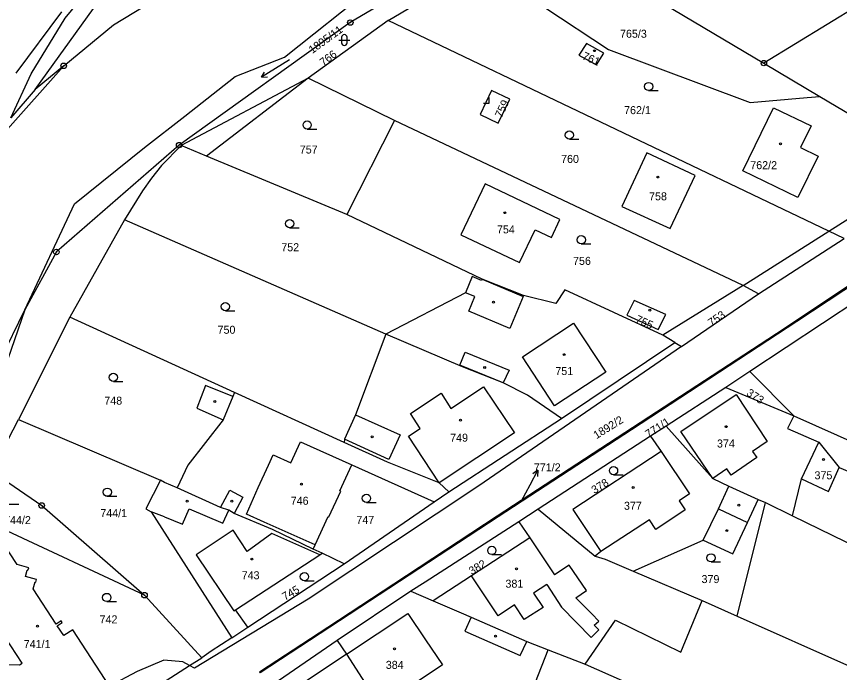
# Model space of a CAD drawing. Extents: x -587171 to -555306, y -1167727 to -1074732.
# Drawn here: x -560833.4 to -560683.2, y -1078329.1 to -1078209.4 of the extents above; entities that cross this region are included whole.
import ezdxf

# ---------------------------------------------------------------- set-up
doc = ezdxf.new("R2010")
doc.units = 0
for name, color, linetype in [('Hranice parcel', 7, 'Continuous'), ('Parcelní čísla', 7, 'Continuous'), ('Pop  PČ popisy', 7, 'Continuous'), ('Vnitřní kresba', 7, 'Continuous'), ('Značky bodu BP', 7, 'Continuous'), ('Značky budov', 7, 'Continuous'), ('Značky kultur', 7, 'Continuous')]:
    doc.layers.add(name, color=color, linetype=linetype)

msp = doc.modelspace()

# ---------------------------------------------------------------- linework, layer by layer
at = {"layer": 'Hranice parcel'}
for p, q in [((-560737.18, -1078194.01), (-560697.03, -1078217.88)), ((-560765.59, -1078210.1), (-560748.61, -1078200)), ((-560676.37, -1078205.25), (-560697.03, -1078217.88)), ((-560833.44, -1078219.73), (-560825.11, -1078208.53)), ((-560765.59, -1078210.1), (-560780.18, -1078220.63)), ((-560824.76, -1078218.37), (-560835.48, -1078230.5)), ((-560697.03, -1078217.88), (-560686.84, -1078223.94)), ((-560780.18, -1078220.63), (-560803.36, -1078232.93)), ((-560764.45, -1078228.33), (-560780.18, -1078220.63)), ((-560764.45, -1078228.33), (-560773.12, -1078245.48)), ((-560700.8, -1078258.44), (-560764.45, -1078228.33)), ((-560748.43, -1078257.29), (-560773.12, -1078245.48)), ((-560813.66, -1078246.47), (-560823.65, -1078264.22)), ((-560766.01, -1078267.35), (-560813.66, -1078246.47)), ((-560698.04, -1078259.98), (-560682.38, -1078249.9)), ((-560669.63, -1078254.36), (-560699.58, -1078274.12)), ((-560700.8, -1078258.44), (-560715.44, -1078267.51)), ((-560698.04, -1078259.98), (-560700.8, -1078258.44)), ((-560831.84, -1078262.87), (-560846.3, -1078304.51)), ((-560823.65, -1078264.22), (-560833.04, -1078282.89)), ((-560793.59, -1078277.95), (-560823.65, -1078264.22)), ((-560713.29, -1078268.84), (-560715.44, -1078267.51)), ((-560733.98, -1078282.71), (-560713.29, -1078268.84)), ((-560699.58, -1078274.12), (-560704, -1078277.04)), ((-560699.58, -1078274.12), (-560691.6, -1078282.24)), ((-560704, -1078277.04), (-560714.87, -1078284.1)), ((-560704, -1078277.04), (-560691.6, -1078282.24)), ((-560773.6, -1078287.08), (-560793.59, -1078277.95)), ((-560837.93, -1078292.34), (-560833.04, -1078282.89)), ((-560833.04, -1078282.89), (-560807.13, -1078293.99)), ((-560754.53, -1078296.08), (-560733.98, -1078282.71)), ((-560691.6, -1078282.24), (-560676.82, -1078288.83)), ((-560714.87, -1078284.1), (-560717.71, -1078285.95)), ((-560717.71, -1078285.95), (-560738.23, -1078299.29)), ((-560691.79, -1078300.48), (-560690.16, -1078293.74)), ((-560806.35, -1078294.39), (-560807.13, -1078293.99)), ((-560804.05, -1078295.38), (-560806.35, -1078294.39)), ((-560757.16, -1078297.9), (-560754.53, -1078296.08)), ((-560773.59, -1078309.25), (-560757.16, -1078297.9)), ((-560701.89, -1078318.79), (-560696.74, -1078298.07)), ((-560698.1, -1078297.51), (-560696.74, -1078298.07)), ((-560696.74, -1078298.07), (-560691.79, -1078300.48)), ((-560808.78, -1078299.74), (-560794.09, -1078322.73)), ((-560738.23, -1078299.29), (-560741.73, -1078301.55)), ((-560738.23, -1078299.29), (-560727.83, -1078307.82)), ((-560810.03, -1078314.95), (-560841.92, -1078300.06)), ((-560691.79, -1078300.48), (-560639.44, -1078326)), ((-560777.61, -1078307.32), (-560779.25, -1078306.53)), ((-560773.59, -1078309.25), (-560777.61, -1078307.32)), ((-560791.16, -1078320.8), (-560773.59, -1078309.25)), ((-560720.91, -1078310.56), (-560708.29, -1078315.94)), ((-560799.59, -1078326.36), (-560810.03, -1078314.95)), ((-560761.42, -1078314.22), (-560774.86, -1078323.2)), ((-560761.42, -1078314.22), (-560757.37, -1078315.96)), ((-560708.29, -1078315.94), (-560701.89, -1078318.79)), ((-560794.09, -1078322.73), (-560791.16, -1078320.8)), ((-560774.86, -1078323.2), (-560794.04, -1078336.37)), ((-560736.4, -1078324.91), (-560729.63, -1078327.55)), ((-560801.81, -1078327.78), (-560799.59, -1078326.36)), ((-560844.37, -1078355.05), (-560801.81, -1078327.78)), ((-560729.63, -1078327.55), (-560698.67, -1078341.16))]:
    msp.add_line(p, q, dxfattribs=at)
for points in [[(-560834.42, -1078227.84), (-560830.7, -1078219.85), (-560824.47, -1078209.68), (-560819.33, -1078203.35), (-560809.94, -1078193.6), (-560804.29, -1078188.6), (-560789.34, -1078179.17), (-560768.83, -1078168.1), (-560745.41, -1078157.8)], [(-560824.76, -1078218.37), (-560815.71, -1078210.9), (-560790.01, -1078195.29), (-560765.23, -1078178.99), (-560742.73, -1078163.36)], [(-560831.84, -1078262.87), (-560822.8, -1078243.58), (-560810.05, -1078233.3), (-560802.68, -1078227.53), (-560793.47, -1078220.32), (-560784.47, -1078216.8), (-560768.73, -1078204.19), (-560712.55, -1078173.22)], [(-560712.55, -1078173.22), (-560728.85, -1078184.73), (-560772.48, -1078210.48), (-560803.71, -1078232.84), (-560826.1, -1078252.34), (-560831.84, -1078262.87)], [(-560748.61, -1078200), (-560725.37, -1078215.41), (-560699.54, -1078225.04), (-560689.15, -1078224.14), (-560686.84, -1078223.94)], [(-560682.38, -1078249.9), (-560685.21, -1078248.55), (-560765.59, -1078210.1)], [(-560614.19, -1078213.01), (-560624.44, -1078220.41), (-560633.62, -1078226.53), (-560693.33, -1078266.36), (-560745.67, -1078300.51), (-560764.56, -1078312.94), (-560776.56, -1078320.84), (-560789.02, -1078328.98), (-560788.94, -1078329.13)], [(-560614.19, -1078213.01), (-560618.74, -1078216.59), (-560643.65, -1078233.58), (-560665.15, -1078247.94), (-560691.05, -1078265.01), (-560721.21, -1078284.77), (-560745.49, -1078300.66), (-560767.21, -1078314.92), (-560788.94, -1078329.13)], [(-560726.25, -1078216.09), (-560729.4, -1078214.3), (-560730.8, -1078216.44), (-560727.58, -1078218.22), (-560726.25, -1078216.09)], [(-560824.76, -1078218.37), (-560829.97, -1078222.67), (-560834.42, -1078227.84)], [(-560748.82, -1078227.25), (-560745.51, -1078228.84), (-560743.41, -1078224.48), (-560746.71, -1078222.89), (-560748.82, -1078227.25)], [(-560686.84, -1078223.94), (-560668.95, -1078234.57), (-560666.81, -1078236.87)], [(-560700.85, -1078237.54), (-560695.26, -1078226.01), (-560688.41, -1078229.32), (-560690.33, -1078233.27), (-560687.15, -1078234.83), (-560690.84, -1078242.4), (-560700.85, -1078237.54)], [(-560803.36, -1078232.93), (-560806.92, -1078236.57), (-560808.73, -1078238.86), (-560810.37, -1078241.2), (-560813.66, -1078246.47)], [(-560773.12, -1078245.48), (-560798.74, -1078234.84), (-560803.36, -1078232.93)], [(-560709.57, -1078238.4), (-560718.37, -1078234.25), (-560722.96, -1078244.05), (-560714.11, -1078248.03), (-560709.57, -1078238.4)], [(-560735.78, -1078249.67), (-560734.24, -1078246.4), (-560747.89, -1078239.92), (-560752.29, -1078249.19), (-560741.61, -1078254.24), (-560738.78, -1078248.3), (-560735.78, -1078249.67)], [(-560748.43, -1078257.29), (-560748.52, -1078257.51), (-560750.23, -1078256.8), (-560751.47, -1078259.77), (-560766.01, -1078267.35)], [(-560715.44, -1078267.51), (-560733.34, -1078259.24), (-560735.01, -1078261.72), (-560740.91, -1078260.3), (-560748.43, -1078257.29)], [(-560713.29, -1078268.84), (-560712.06, -1078269.61), (-560698.04, -1078259.98)], [(-560722.02, -1078263.89), (-560716.32, -1078266.5), (-560714.95, -1078263.77), (-560720.71, -1078261.16), (-560722.02, -1078263.89)], [(-560847.44, -1078305.46), (-560842.64, -1078292.16), (-560836.31, -1078272.04), (-560831.84, -1078262.87)], [(-560766.01, -1078267.35), (-560771.53, -1078282.03), (-560773.57, -1078286.51), (-560773.6, -1078287.08)], [(-560733.98, -1078282.71), (-560740.17, -1078278.47), (-560744.62, -1078276.21), (-560752.03, -1078273.28), (-560766.01, -1078267.35)], [(-560793.59, -1078277.95), (-560793.91, -1078278.73), (-560798.88, -1078276.7), (-560800.49, -1078280.82), (-560795.65, -1078282.97), (-560802.11, -1078291.22), (-560804.05, -1078295.38)], [(-560714.87, -1078284.1), (-560706.36, -1078293.67), (-560703.45, -1078295.06), (-560698.1, -1078297.51)], [(-560717.71, -1078285.95), (-560715.75, -1078288.76), (-560731.87, -1078299.31), (-560726.78, -1078307), (-560727.83, -1078307.82)], [(-560754.53, -1078296.08), (-560756.28, -1078294.45), (-560765.68, -1078290.67), (-560773.6, -1078287.08)], [(-560690.16, -1078293.74), (-560687, -1078287.02), (-560683.29, -1078291.65)], [(-560683.29, -1078291.65), (-560678.8, -1078293.56), (-560676.82, -1078288.83)], [(-560837.93, -1078292.34), (-560828.78, -1078298.59), (-560810.03, -1078314.95)], [(-560779.25, -1078306.53), (-560778.9, -1078305.78), (-560776.52, -1078300.59), (-560776.38, -1078300.66), (-560774.24, -1078295.98), (-560774.38, -1078295.92), (-560772.19, -1078291.17), (-560757.16, -1078297.9)], [(-560690.16, -1078293.74), (-560685.25, -1078296.06), (-560683.29, -1078291.65)], [(-560807.13, -1078293.99), (-560809.77, -1078299.21), (-560808.78, -1078299.74)], [(-560779.25, -1078306.53), (-560786.68, -1078302.97), (-560793.68, -1078300.05), (-560794.65, -1078299.47), (-560796.17, -1078298.93), (-560804.05, -1078295.38)], [(-560720.91, -1078310.56), (-560708.13, -1078304.94), (-560702.7, -1078307.44), (-560700.04, -1078301.7), (-560698.1, -1078297.51)], [(-560811.37, -1078328.88), (-560816.43, -1078331.54), (-560823.11, -1078321.25), (-560824.77, -1078322.33), (-560825.94, -1078320.54), (-560825.02, -1078319.94), (-560825.21, -1078319.65), (-560826.12, -1078320.26), (-560830.32, -1078313.81), (-560829.97, -1078312.53), (-560829.83, -1078312.57), (-560829.7, -1078312.12), (-560831.73, -1078311.54), (-560831.41, -1078310.38), (-560831.28, -1078310.42), (-560831.15, -1078309.95), (-560833.27, -1078309.36), (-560836.18, -1078304.91), (-560838.58, -1078304.42), (-560841.92, -1078300.06)], [(-560741.73, -1078301.55), (-560758.82, -1078312.57), (-560761.42, -1078314.22)], [(-560741.73, -1078301.55), (-560739.74, -1078304.52), (-560750.4, -1078311.44), (-560757.37, -1078315.96)], [(-560791.16, -1078320.8), (-560793.42, -1078317.6), (-560778.06, -1078307.61), (-560777.61, -1078307.32)], [(-560727.83, -1078307.82), (-560725.97, -1078308.4), (-560720.91, -1078310.56)], [(-560757.37, -1078315.96), (-560752.25, -1078318.16), (-560750.42, -1078318.95), (-560740.3, -1078323.39), (-560736.4, -1078324.91)], [(-560729.63, -1078327.55), (-560724.08, -1078319.53), (-560712.16, -1078325.37), (-560708.29, -1078315.94)], [(-560701.89, -1078318.79), (-560681.43, -1078327.92), (-560659.37, -1078338.27), (-560653.21, -1078341.45)], [(-560794.09, -1078322.73), (-560797.85, -1078325.2), (-560799.59, -1078326.36)], [(-560774.86, -1078323.2), (-560773.17, -1078325.7), (-560767.05, -1078335.24), (-560763.79, -1078337.73)], [(-560756.98, -1078337.71), (-560748.72, -1078331.18), (-560741, -1078336.75), (-560736.4, -1078324.91)], [(-560801.81, -1078327.78), (-560803.03, -1078327.13), (-560806.51, -1078326.82), (-560811.37, -1078328.88)]]:
    msp.add_lwpolyline(points, dxfattribs=at)
at = {"layer": 'Pop  PČ popisy'}
for p, q in [((-560739.7, -1078294.81), (-560738.29, -1078292.16)), ((-560738.29, -1078292.16), (-560739.2, -1078292.81)), ((-560738.29, -1078292.16), (-560738.32, -1078293.28)), ((-560741.26, -1078297.73), (-560739.7, -1078294.81))]:
    msp.add_line(p, q, dxfattribs=at)
at = {"layer": 'Vnitřní kresba'}
for p, q in [((-560829.97, -1078222.67), (-560819.32, -1078207.94)), ((-560780.18, -1078220.63), (-560798.74, -1078234.84)), ((-560685.21, -1078248.55), (-560666.81, -1078236.87)), ((-560700.8, -1078258.44), (-560685.21, -1078248.55)), ((-560748.43, -1078257.29), (-560740.93, -1078260.48)), ((-560749.76, -1078260.48), (-560751.47, -1078259.77)), ((-560750.85, -1078263.12), (-560749.76, -1078260.48)), ((-560740.93, -1078260.48), (-560743.36, -1078266.27)), ((-560743.36, -1078266.27), (-560750.85, -1078263.12)), ((-560741.08, -1078271.49), (-560731.76, -1078265.32)), ((-560731.76, -1078265.32), (-560725.87, -1078274.29)), ((-560712.06, -1078269.61), (-560749.05, -1078295.03)), ((-560752.49, -1078272.99), (-560751.53, -1078270.64)), ((-560751.53, -1078270.64), (-560743.49, -1078273.89)), ((-560735.23, -1078280.43), (-560741.08, -1078271.49)), ((-560744.62, -1078276.21), (-560752.49, -1078272.99)), ((-560743.49, -1078273.89), (-560744.62, -1078276.21)), ((-560725.87, -1078274.29), (-560735.23, -1078280.43)), ((-560754.15, -1078280.87), (-560748.2, -1078276.95)), ((-560748.2, -1078276.95), (-560742.56, -1078285.31)), ((-560793.91, -1078278.73), (-560795.65, -1078282.97)), ((-560761.5, -1078281.81), (-560755.92, -1078278.07)), ((-560755.92, -1078278.07), (-560754.15, -1078280.87)), ((-560712.18, -1078285.11), (-560702.1, -1078278.35)), ((-560702.1, -1078278.35), (-560696.43, -1078286.94)), ((-560759.75, -1078284.56), (-560761.5, -1078281.81)), ((-560771.53, -1078282.03), (-560763.37, -1078285.71)), ((-560691.6, -1078282.24), (-560692.72, -1078284.52)), ((-560761.85, -1078285.95), (-560759.75, -1078284.56)), ((-560692.72, -1078284.52), (-560687, -1078287.02)), ((-560763.37, -1078285.71), (-560765.47, -1078290.19)), ((-560756.28, -1078294.45), (-560761.85, -1078285.95)), ((-560742.56, -1078285.31), (-560756.28, -1078294.45)), ((-560706.36, -1078293.67), (-560712.18, -1078285.11)), ((-560783.32, -1078290.83), (-560781.59, -1078286.98)), ((-560781.59, -1078286.98), (-560772.19, -1078291.17)), ((-560765.47, -1078290.19), (-560773.57, -1078286.51)), ((-560696.43, -1078286.94), (-560699.1, -1078288.75)), ((-560787.38, -1078291.21), (-560786.55, -1078289.37)), ((-560786.55, -1078289.37), (-560783.32, -1078290.83)), ((-560715.75, -1078288.76), (-560710.61, -1078296.49)), ((-560699.1, -1078288.75), (-560698.32, -1078289.86)), ((-560698.32, -1078289.86), (-560703.02, -1078293.07)), ((-560789.28, -1078295.32), (-560787.38, -1078291.21)), ((-560703.79, -1078291.92), (-560706.36, -1078293.67)), ((-560703.02, -1078293.07), (-560703.79, -1078291.92)), ((-560791.41, -1078300.19), (-560789.28, -1078295.32)), ((-560749.05, -1078295.03), (-560780.16, -1078315.69)), ((-560705.34, -1078299.19), (-560703.45, -1078295.06)), ((-560796.17, -1078298.93), (-560794.46, -1078295.77)), ((-560794.46, -1078295.77), (-560792.06, -1078297.09)), ((-560710.61, -1078296.49), (-560712.5, -1078297.73)), ((-560792.06, -1078297.09), (-560793.68, -1078300.05)), ((-560712.5, -1078297.73), (-560711.39, -1078299.4)), ((-560806.37, -1078300.64), (-560808.78, -1078299.74)), ((-560803.08, -1078302.02), (-560801.9, -1078299.2)), ((-560801.9, -1078299.2), (-560795.76, -1078301.83)), ((-560795.76, -1078301.83), (-560794.65, -1078299.47)), ((-560711.39, -1078299.4), (-560716.77, -1078302.95)), ((-560708.13, -1078304.94), (-560705.34, -1078299.19)), ((-560705.34, -1078299.19), (-560700.04, -1078301.7)), ((-560806.37, -1078300.64), (-560803.08, -1078302.02)), ((-560788.21, -1078301.65), (-560791.41, -1078300.19)), ((-560717.89, -1078301.22), (-560726.78, -1078307)), ((-560716.77, -1078302.95), (-560717.89, -1078301.22)), ((-560778.9, -1078305.78), (-560788.21, -1078301.65)), ((-560793.83, -1078303.11), (-560800.63, -1078307.59)), ((-560791.27, -1078306.99), (-560793.83, -1078303.11)), ((-560786.79, -1078303.71), (-560791.27, -1078306.99)), ((-560778.06, -1078307.61), (-560786.79, -1078303.71)), ((-560739.74, -1078304.52), (-560735.24, -1078311.23)), ((-560800.63, -1078307.59), (-560793.75, -1078317.82)), ((-560732.58, -1078309.46), (-560735.24, -1078311.23)), ((-560729.4, -1078314.13), (-560732.58, -1078309.46)), ((-560745.49, -1078318.73), (-560750.4, -1078311.44)), ((-560736.66, -1078312.99), (-560739.09, -1078314.57)), ((-560736.66, -1078312.99), (-560733.95, -1078317.16)), ((-560739.09, -1078314.57), (-560737.29, -1078317.21)), ((-560731.32, -1078315.41), (-560729.4, -1078314.13)), ((-560780.16, -1078315.69), (-560800.93, -1078328.25)), ((-560728.43, -1078318.37), (-560731.32, -1078315.41)), ((-560793.75, -1078317.82), (-560793.42, -1078317.6)), ((-560742.56, -1078316.74), (-560745.49, -1078318.73)), ((-560740.74, -1078319.42), (-560742.56, -1078316.74)), ((-560737.29, -1078317.21), (-560740.74, -1078319.42)), ((-560733.95, -1078317.16), (-560728.54, -1078322.68)), ((-560773.17, -1078325.7), (-560762, -1078318.28)), ((-560762, -1078318.28), (-560758.75, -1078323.08)), ((-560750.42, -1078318.95), (-560751.61, -1078321.52)), ((-560727.15, -1078319.68), (-560728.43, -1078318.37)), ((-560727.97, -1078320.42), (-560727.15, -1078319.68)), ((-560727.14, -1078321.27), (-560727.97, -1078320.42)), ((-560832.34, -1078327.35), (-560836.53, -1078321.06)), ((-560751.61, -1078321.52), (-560741.48, -1078325.98)), ((-560728.54, -1078322.68), (-560727.14, -1078321.27)), ((-560758.75, -1078323.08), (-560755.67, -1078327.64)), ((-560741.48, -1078325.98), (-560740.3, -1078323.39)), ((-560773.17, -1078325.7), (-560786.04, -1078334.26)), ((-560839.72, -1078327.55), (-560832.85, -1078327.68)), ((-560832.85, -1078327.68), (-560832.34, -1078327.35)), ((-560800.93, -1078328.25), (-560801.81, -1078327.78)), ((-560755.67, -1078327.64), (-560767.05, -1078335.24))]:
    msp.add_line(p, q, dxfattribs=at)
at = {"layer": 'Značky bodu BP'}
for centre, radius in [((-560772.48, -1078210.48), 0.5), ((-560772.48, -1078210.48), 0.0303), ((-560697.03, -1078217.88), 0.5), ((-560824.76, -1078218.37), 0.5), ((-560824.76, -1078218.37), 0.0303), ((-560697.03, -1078217.88), 0.0303), ((-560803.71, -1078232.84), 0.5), ((-560803.71, -1078232.84), 0.0303), ((-560826.1, -1078252.34), 0.5), ((-560826.1, -1078252.34), 0.0303), ((-560828.78, -1078298.59), 0.5), ((-560828.78, -1078298.59), 0.0303), ((-560810.03, -1078314.95), 0.5), ((-560810.03, -1078314.95), 0.0303)]:
    msp.add_circle(centre, radius, dxfattribs=at)
at = {"layer": 'Značky budov'}
for centre in [(-560727.93, -1078215.61), (-560694.02, -1078232.6), (-560716.39, -1078238.66), (-560744.3, -1078245.17), (-560746.36, -1078261.49), (-560717.86, -1078262.96), (-560733.46, -1078271.07), (-560747.97, -1078273.42), (-560797.18, -1078279.63), (-560752.39, -1078283.04), (-560703.92, -1078284.21), (-560768.49, -1078286.07), (-560686.16, -1078290.22), (-560781.41, -1078294.69), (-560720.89, -1078295.31), (-560802.25, -1078297.81), (-560794.08, -1078297.81), (-560701.62, -1078298.55), (-560703.78, -1078303.18), (-560790.46, -1078308.36), (-560742.16, -1078310.14), (-560829.53, -1078320.6), (-560745.97, -1078322.43), (-560764.4, -1078324.75)]:
    msp.add_circle(centre, 0.175, dxfattribs=at)
at = {"layer": 'Značky kultur'}
for p, q in [((-560774.57, -1078213.67), (-560772.57, -1078213.67)), ((-560774.07, -1078213.17), (-560774.07, -1078214.17)), ((-560773.07, -1078214.17), (-560773.07, -1078213.17)), ((-560783.59, -1078217.27), (-560788.68, -1078220.45)), ((-560788.68, -1078220.45), (-560788.12, -1078219.51)), ((-560788.68, -1078220.45), (-560787.59, -1078220.36)), ((-560718.06, -1078222.9), (-560716.31, -1078222.9)), ((-560747.17, -1078225.16), (-560747.17, -1078224.16)), ((-560748.17, -1078225.16), (-560747.17, -1078225.16)), ((-560780.35, -1078229.91), (-560778.6, -1078229.91)), ((-560732.52, -1078231.76), (-560730.77, -1078231.76)), ((-560783.55, -1078247.92), (-560781.8, -1078247.92)), ((-560730.35, -1078250.86), (-560728.6, -1078250.86)), ((-560795.28, -1078263.05), (-560793.53, -1078263.05)), ((-560815.7, -1078275.96), (-560813.95, -1078275.96)), ((-560724.46, -1078292.98), (-560722.71, -1078292.98)), ((-560816.81, -1078296.92), (-560815.06, -1078296.92)), ((-560834.69, -1078298.37), (-560832.94, -1078298.37)), ((-560769.54, -1078298.03), (-560767.79, -1078298.03)), ((-560746.66, -1078307.54), (-560744.91, -1078307.54)), ((-560706.67, -1078308.89), (-560704.92, -1078308.89)), ((-560780.85, -1078312.33), (-560779.1, -1078312.33)), ((-560816.91, -1078316.12), (-560815.16, -1078316.12))]:
    msp.add_line(p, q, dxfattribs=at)
for centre in [(-560718.06, -1078222.15), (-560780.35, -1078229.16), (-560732.52, -1078231.01), (-560783.55, -1078247.17), (-560730.35, -1078250.11), (-560795.28, -1078262.3), (-560815.7, -1078275.21), (-560724.46, -1078292.23), (-560816.81, -1078296.17), (-560769.54, -1078297.28), (-560746.66, -1078306.79), (-560706.67, -1078308.14), (-560780.85, -1078311.58), (-560816.91, -1078315.37)]:
    msp.add_circle(centre, 0.75, dxfattribs=at)
for centre, start, end in [((-560773.57, -1078213.17), 0, 180), ((-560773.57, -1078214.17), 180, 359.9879)]:
    msp.add_arc(centre, 0.5, start, end, dxfattribs=at)

# ---------------------------------------------------------------- texts
at = {"layer": 'Parcelní čísla'}
for s, rotation, p in [('1895/11', 36, (-560779.42, -1078216.23)), ('766', 37, (-560777.39, -1078218.51)), ('761', 336, (-560730.31, -1078217.09)), ('759', 65, (-560744.85, -1078227.97)), ('755', 336, (-560720.61, -1078265.13)), ('753', 35, (-560706.59, -1078266)), ('373', 327, (-560700.36, -1078278.39)), ('1892/2', 32, (-560727.58, -1078286.52)), ('771/1', 33, (-560718.09, -1078286.33)), ('378', 32, (-560727.94, -1078296.53)), ('382', 31, (-560750.33, -1078311.31)), ('745', 30, (-560784.4, -1078315.98))]:
    msp.add_text(s, height=1.46, rotation=rotation, dxfattribs=at).set_placement(p)
for s, p in [('765/3', (-560723.28, -1078213.25)), ('762/1', (-560722.54, -1078227.19)), ('757', (-560781.7, -1078234.37)), ('760', (-560734.03, -1078236.09)), ('762/2', (-560699.52, -1078237.23)), ('758', (-560717.98, -1078242.91)), ('754', (-560745.73, -1078248.94)), ('752', (-560785.07, -1078252.2)), ('756', (-560731.85, -1078254.69)), ('750', (-560796.7, -1078267.26)), ('751', (-560735.08, -1078274.79)), ('748', (-560817.36, -1078280.19)), ('749', (-560754.27, -1078286.95)), ('374', (-560705.59, -1078288.01)), ('771/2', (-560739, -1078292.36)), ('375', (-560687.8, -1078293.81)), ('746', (-560783.35, -1078298.46)), ('377', (-560722.56, -1078299.37)), ('744/1', (-560818.09, -1078300.71)), ('744/2', (-560835.64, -1078301.98)), ('747', (-560771.38, -1078301.96)), ('743', (-560792.3, -1078312.05)), ('379', (-560708.41, -1078312.75)), ('381', (-560744.18, -1078313.59)), ('742', (-560818.22, -1078320.1)), ('741/1', (-560832.06, -1078324.6)), ('384', (-560766.01, -1078328.4))]:
    msp.add_text(s, height=1.46, dxfattribs=at).set_placement(p)

doc.saveas('drawing.dxf')
